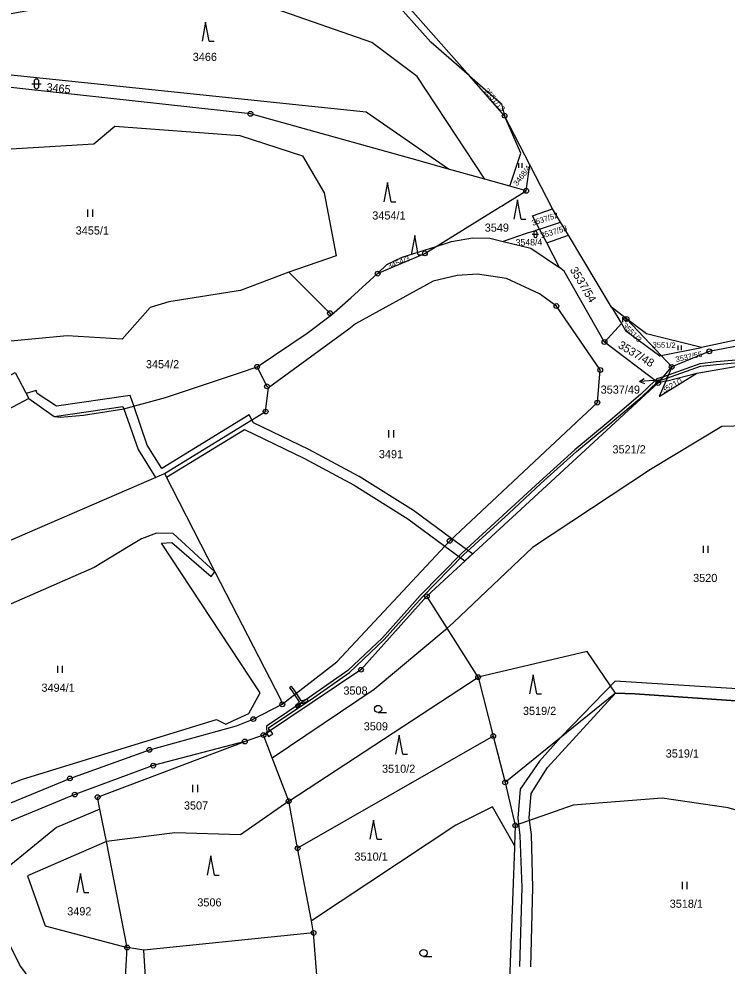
# Model space of a CAD drawing. Extents: x -644096 to -634268, y -1141430 to -1133463.
# Drawn here: x -641468 to -641320.1, y -1138250.7 to -1138053 of the extents above; entities that cross this region are included whole.
import ezdxf

# ---------------------------------------------------------------- set-up
doc = ezdxf.new("R2010")
doc.units = 0
for name, color, linetype in [('_CIVIL_CONSTRUCTION', 7, 'Continuous'), ('B_Hranice _3D', 7, 'Continuous'), ('svrsek_osa_sjezdy', 7, 'Continuous'), ('svrsek_osa_VRT', 7, 'Continuous'), ('svrsek_popisy_VRT', 7, 'Continuous'), ('terminal_VRT', 7, 'Continuous')]:
    doc.layers.add(name, color=color, linetype=linetype)

msp = doc.modelspace()

# ---------------------------------------------------------------- linework, layer by layer
at = {"layer": '_CIVIL_CONSTRUCTION'}
for centre, radius in [((-641419.6, -1138072.79), 0.5), ((-641419.6, -1138072.79), 0.0303), ((-641366.53, -1138073.19), 0.5), ((-641366.53, -1138073.19), 0.0303), ((-641362.02, -1138088.87), 0.5), ((-641362.02, -1138088.87), 0.0303), ((-641383.17, -1138101.93), 0.5), ((-641383.17, -1138101.93), 0.0303), ((-641393.05, -1138106.15), 0.5), ((-641393.05, -1138106.15), 0.0303), ((-641403.01, -1138114.41), 0.5), ((-641355.71, -1138112.92), 0.5), ((-641355.71, -1138112.92), 0.0303), ((-641403.01, -1138114.41), 0.0303), ((-641341.07, -1138115.61), 0.5), ((-641341.07, -1138115.61), 0.0303), ((-641345.67, -1138120.43), 0.5), ((-641345.67, -1138120.43), 0.0303), ((-641323.78, -1138122.38), 0.5), ((-641323.78, -1138122.38), 0.0303), ((-641418.22, -1138125.61), 0.5), ((-641418.22, -1138125.61), 0.0303), ((-641346.56, -1138126.27), 0.5), ((-641331.63, -1138125.64), 0.5), ((-641331.63, -1138125.64), 0.0303), ((-641346.56, -1138126.27), 0.0303), ((-641416.15, -1138129.69), 0.5), ((-641416.15, -1138129.69), 0.0303), ((-641334.44, -1138128.98), 0.5), ((-641334.44, -1138128.98), 0.0303), ((-641347.16, -1138133.08), 0.5), ((-641347.16, -1138133.08), 0.0303), ((-641416.44, -1138134.95), 0.5), ((-641416.44, -1138134.95), 0.0303), ((-641378, -1138161.94), 0.5), ((-641378, -1138161.94), 0.0303), ((-641382.76, -1138173.51), 0.5), ((-641382.76, -1138173.51), 0.0303), ((-641396.53, -1138188.84), 0.5), ((-641396.53, -1138188.84), 0.0303), ((-641372.06, -1138190.4), 0.5), ((-641372.06, -1138190.4), 0.0303), ((-641412.96, -1138196.06), 0.5), ((-641412.96, -1138196.06), 0.0303), ((-641419.01, -1138199.15), 0.5), ((-641419.01, -1138199.15), 0.0303), ((-641416.89, -1138202.49), 0.5), ((-641416.89, -1138202.49), 0.0303), ((-641368.9, -1138202.68), 0.5), ((-641368.9, -1138202.68), 0.0303), ((-641420.78, -1138203.82), 0.5), ((-641420.78, -1138203.82), 0.0303), ((-641440.72, -1138205.56), 0.5), ((-641440.72, -1138205.56), 0.0303), ((-641439.92, -1138208.86), 0.5), ((-641439.92, -1138208.86), 0.0303), ((-641457.32, -1138211.53), 0.5), ((-641457.32, -1138211.53), 0.0303), ((-641366.41, -1138212.37), 0.5), ((-641366.41, -1138212.37), 0.0303), ((-641456.3, -1138214.9), 0.5), ((-641456.3, -1138214.9), 0.0303), ((-641451.53, -1138215.45), 0.5), ((-641451.53, -1138215.45), 0.0303), ((-641411.62, -1138216.27), 0.5), ((-641411.62, -1138216.27), 0.0303), ((-641364.3, -1138221.33), 0.5), ((-641364.3, -1138221.33), 0.0303), ((-641409.76, -1138226.11), 0.5), ((-641409.76, -1138226.11), 0.0303), ((-641406.42, -1138243.79), 0.5), ((-641406.42, -1138243.79), 0.0303), ((-641445.37, -1138246.82), 0.5), ((-641445.37, -1138246.82), 0.0303)]:
    msp.add_circle(centre, radius, dxfattribs=at)
at = {"layer": 'B_Hranice _3D'}
for points in [[(-641314.77, -1138123.91), (-641322.34, -1138124.6), (-641325.72, -1138124.98), (-641332.36, -1138127.35), (-641332.62, -1138127.96), (-641325.6, -1138125.48), (-641322.28, -1138125.1), (-641314.71, -1138124.41)], [(-641300.3, -1138193.95), (-641343.44, -1138191.21), (-641354.69, -1138202.88), (-641359.27, -1138207.91), (-641363.31, -1138213.79), (-641363.76, -1138219.83), (-641363.34, -1138223.45), (-641362.9, -1138234.32), (-641363.43, -1138250.79)], [(-641361.03, -1138250.84), (-641360.65, -1138234.33), (-641360.94, -1138223.26), (-641361.4, -1138219.77), (-641361.01, -1138214.66), (-641357.56, -1138209.24), (-641343.36, -1138193.71), (-641339.36, -1138193.9), (-641314.2, -1138195.64)]]:
    msp.add_lwpolyline(points, dxfattribs=at)
for points in [[(-641416.26, -1138202.07), (-641415.43, -1138201.51), (-641415.5, -1138201.39), (-641415.67, -1138201.5), (-641415.78, -1138201.2), (-641415.75, -1138200.87), (-641407.07, -1138195.09), (-641398.93, -1138189.4), (-641391.68, -1138182.5), (-641383.78, -1138173.7), (-641375.14, -1138164.89), (-641365.68, -1138156.2), (-641358.93, -1138149.98), (-641351.52, -1138143.29), (-641344.58, -1138137.54), (-641337.78, -1138131.77), (-641334.7, -1138128.78), (-641334.48, -1138128.57), (-641333.95, -1138128.4), (-641333.34, -1138127.67), (-641334.74, -1138128.13), (-641335.1, -1138128.48), (-641338.12, -1138131.39), (-641344.9, -1138137.16), (-641351.84, -1138142.91), (-641359.27, -1138149.62), (-641366.02, -1138155.84), (-641375.48, -1138164.53), (-641384.14, -1138173.36), (-641392.04, -1138182.16), (-641399.25, -1138189.02), (-641407.35, -1138194.67), (-641416.23, -1138200.59), (-641416.28, -1138201.26), (-641416.1, -1138201.77), (-641416.35, -1138201.92)], [(-641333.34, -1138127.67), (-641333.95, -1138128.4), (-641332.62, -1138127.96), (-641332.36, -1138127.35)], [(-641466.43, -1138131.21), (-641465.89, -1138132.22), (-641460.6, -1138136), (-641446.24, -1138133.92), (-641446.09, -1138134.35), (-641443.05, -1138142.84), (-641439.41, -1138148.73), (-641438.16, -1138148.19), (-641437.59, -1138147.85), (-641437.17, -1138148.67), (-641420.85, -1138138.71), (-641408.35, -1138144.75), (-641397.96, -1138150.32), (-641386.75, -1138157.35), (-641379.03, -1138163.04), (-641378, -1138161.94), (-641377.55, -1138161.52), (-641385.57, -1138155.61), (-641396.9, -1138148.5), (-641407.4, -1138142.88), (-641418.98, -1138137.28), (-641419.3, -1138136.69), (-641419.86, -1138135.64), (-641438.13, -1138146.8), (-641441.15, -1138141.94), (-641443.95, -1138133.78), (-641444.71, -1138131.58), (-641460.11, -1138133.8), (-641464.15, -1138131.16), (-641464.36, -1138130.52)], [(-641374.82, -1138166.14), (-641373.25, -1138164.68), (-641377.55, -1138161.52), (-641378, -1138161.94), (-641379.03, -1138163.04)], [(-641410, -1138193.76), (-641410.61, -1138192.81), (-641411.13, -1138192.27), (-641411.49, -1138192.61), (-641411.01, -1138193.13), (-641410.4, -1138194.07)], [(-641410.4, -1138194.07), (-641409.42, -1138195.56), (-641409.59, -1138195.85), (-641410.27, -1138196.36), (-641409.97, -1138196.76), (-641409.21, -1138196.19), (-641408.99, -1138195.81), (-641408.57, -1138195.84), (-641407.55, -1138195.34), (-641407.77, -1138194.9), (-641408.67, -1138195.34), (-641408.99, -1138195.31), (-641410, -1138193.76)], [(-641415.43, -1138201.51), (-641416.26, -1138202.07), (-641415.82, -1138202.76), (-641414.97, -1138202.23)]]:
    msp.add_lwpolyline(points, close=True, dxfattribs=at)
at = {"layer": 'svrsek_osa_sjezdy'}
for p, q in [((-641428.97, -1138053.63), (-641429.72, -1138057.63)), ((-641428.22, -1138057.63), (-641428.97, -1138053.63)), ((-641428.22, -1138057.63), (-641427.22, -1138057.63)), ((-641465.3, -1138066.55), (-641463.3, -1138066.55)), ((-641464.8, -1138066.05), (-641464.8, -1138067.05)), ((-641463.8, -1138067.05), (-641463.8, -1138066.05)), ((-641363.54, -1138084.08), (-641363.54, -1138083.07)), ((-641362.87, -1138084.08), (-641362.87, -1138083.07)), ((-641390.98, -1138087.15), (-641391.73, -1138091.15)), ((-641390.23, -1138091.15), (-641390.98, -1138087.15)), ((-641390.23, -1138091.15), (-641389.23, -1138091.15)), ((-641363.85, -1138090.78), (-641364.6, -1138094.78)), ((-641363.1, -1138094.78), (-641363.85, -1138090.78)), ((-641453.55, -1138094.27), (-641453.55, -1138092.77)), ((-641452.55, -1138094.27), (-641452.55, -1138092.77)), ((-641363.1, -1138094.78), (-641362.1, -1138094.78)), ((-641360.76, -1138097.95), (-641359.42, -1138097.95)), ((-641360.43, -1138097.61), (-641360.43, -1138098.29)), ((-641359.76, -1138098.29), (-641359.76, -1138097.61)), ((-641385.31, -1138098.23), (-641386.06, -1138102.23)), ((-641384.56, -1138102.23), (-641385.31, -1138098.23)), ((-641384.56, -1138102.23), (-641383.56, -1138102.23)), ((-641341.82, -1138116.27), (-641341.82, -1138115.27)), ((-641341.15, -1138116.27), (-641341.15, -1138115.27)), ((-641330.26, -1138122.14), (-641330.26, -1138121.14)), ((-641329.59, -1138122.14), (-641329.59, -1138121.14)), ((-641390.68, -1138140.33), (-641390.68, -1138138.83)), ((-641389.68, -1138140.33), (-641389.68, -1138138.83)), ((-641325.01, -1138164.47), (-641325.01, -1138162.97)), ((-641324.01, -1138164.47), (-641324.01, -1138162.97)), ((-641459.85, -1138189.52), (-641459.85, -1138188.02)), ((-641458.85, -1138189.52), (-641458.85, -1138188.02)), ((-641360.56, -1138189.89), (-641361.31, -1138193.89)), ((-641359.81, -1138193.89), (-641360.56, -1138189.89)), ((-641359.81, -1138193.89), (-641358.81, -1138193.89)), ((-641392.95, -1138197.78), (-641391.2, -1138197.78)), ((-641388.54, -1138202.49), (-641389.29, -1138206.49)), ((-641387.79, -1138206.49), (-641388.54, -1138202.49)), ((-641387.79, -1138206.49), (-641386.79, -1138206.49)), ((-641431.62, -1138214.38), (-641431.62, -1138212.88)), ((-641430.62, -1138214.38), (-641430.62, -1138212.88)), ((-641393.92, -1138220.24), (-641394.67, -1138224.24)), ((-641393.17, -1138224.24), (-641393.92, -1138220.24)), ((-641393.17, -1138224.24), (-641392.17, -1138224.24)), ((-641427.9, -1138227.72), (-641428.65, -1138231.72)), ((-641427.15, -1138231.72), (-641427.9, -1138227.72)), ((-641455.1, -1138231.36), (-641455.85, -1138235.36)), ((-641454.35, -1138235.36), (-641455.1, -1138231.36)), ((-641427.15, -1138231.72), (-641426.15, -1138231.72)), ((-641329.4, -1138234.63), (-641329.4, -1138233.13)), ((-641328.4, -1138234.63), (-641328.4, -1138233.13)), ((-641454.35, -1138235.36), (-641453.35, -1138235.36)), ((-641383.46, -1138248.72), (-641381.71, -1138248.72))]:
    msp.add_line(p, q, dxfattribs=at)
for centre in [(-641392.95, -1138197.03), (-641383.46, -1138247.97)]:
    msp.add_circle(centre, 0.75, dxfattribs=at)
for centre, radius, start, end in [((-641464.3, -1138066.05), 0.5, 0, 180), ((-641464.3, -1138067.05), 0.5, 180, 359.9879), ((-641360.09, -1138097.62), 0.335, 0, 180), ((-641360.09, -1138098.29), 0.335, 180, 359.9879)]:
    msp.add_arc(centre, radius, start, end, dxfattribs=at)
at = {"layer": 'svrsek_popisy_VRT'}
for p, q in [((-641338.34, -1138128.65), (-641337.38, -1138128.08)), ((-641335.35, -1138128.44), (-641338.34, -1138128.65)), ((-641338.34, -1138128.65), (-641337.31, -1138129.08)), ((-641333.38, -1138128.29), (-641335.35, -1138128.44))]:
    msp.add_line(p, q, dxfattribs=at)
at = {"layer": 'terminal_VRT'}
for p, q in [((-641366.53, -1138073.19), (-641373.85, -1138064.88)), ((-641361.23, -1138083.45), (-641366.53, -1138073.19)), ((-641370.69, -1138086.45), (-641378.25, -1138084.34)), ((-641362.02, -1138088.87), (-641361.23, -1138083.45)), ((-641356.51, -1138092.6), (-641361.23, -1138083.45)), ((-641365.46, -1138087.91), (-641370.69, -1138086.45)), ((-641362.02, -1138088.87), (-641365.46, -1138087.91)), ((-641354.83, -1138095.4), (-641356.51, -1138092.6)), ((-641359.23, -1138096.87), (-641354.83, -1138095.4)), ((-641353.18, -1138098.16), (-641354.83, -1138095.4)), ((-641357.74, -1138099.71), (-641359.23, -1138096.87)), ((-641357.74, -1138099.71), (-641353.18, -1138098.16)), ((-641344.19, -1138113.14), (-641353.18, -1138098.16)), ((-641355.04, -1138104.86), (-641357.74, -1138099.71)), ((-641344.19, -1138113.14), (-641342.14, -1138116.56)), ((-641341.07, -1138115.61), (-641344.19, -1138113.14)), ((-641341.07, -1138115.61), (-641333.86, -1138123.27)), ((-641342.14, -1138116.56), (-641345.67, -1138120.43)), ((-641334.44, -1138128.98), (-641345.67, -1138120.43)), ((-641333.86, -1138123.27), (-641325.42, -1138121.58)), ((-641331.63, -1138125.64), (-641333.86, -1138123.27)), ((-641334.44, -1138128.98), (-641331.63, -1138125.64)), ((-641331.63, -1138125.64), (-641332.89, -1138128.58)), ((-641326.41, -1138126.93), (-641317.94, -1138125.48)), ((-641332.89, -1138128.58), (-641326.41, -1138126.93)), ((-641382.76, -1138173.51), (-641334.44, -1138128.98)), ((-641332.89, -1138128.58), (-641334.44, -1138128.98)), ((-641378.56, -1138180.15), (-641382.76, -1138173.51)), ((-641372.06, -1138190.4), (-641378.56, -1138180.15)), ((-641411.62, -1138216.27), (-641372.06, -1138190.4)), ((-641372.06, -1138190.4), (-641368.9, -1138202.68)), ((-641343.36, -1138193.71), (-641366.41, -1138212.37)), ((-641416.89, -1138202.49), (-641420.78, -1138203.82)), ((-641415.08, -1138207.21), (-641416.89, -1138202.49)), ((-641368.9, -1138202.68), (-641409.76, -1138226.11)), ((-641368.9, -1138202.68), (-641366.41, -1138212.37)), ((-641411.62, -1138216.27), (-641415.08, -1138207.21)), ((-641366.41, -1138212.37), (-641364.3, -1138221.33)), ((-641409.76, -1138226.11), (-641411.62, -1138216.27)), ((-641449.71, -1138224.73), (-641451.04, -1138217.93)), ((-641364.3, -1138221.33), (-641364.46, -1138225.53)), ((-641445.37, -1138246.82), (-641449.71, -1138224.73)), ((-641406.89, -1138241.29), (-641409.76, -1138226.11)), ((-641406.42, -1138243.79), (-641406.89, -1138241.29)), ((-641406.42, -1138243.79), (-641441.86, -1138247.38)), ((-641404.83, -1138263.74), (-641406.42, -1138243.79)), ((-641441.86, -1138247.38), (-641445.37, -1138246.82)), ((-641440.73, -1138267.37), (-641441.86, -1138247.38))]:
    msp.add_line(p, q, dxfattribs=at)
for points in [[(-641373.85, -1138064.88), (-641396.39, -1138039.31), (-641407.28, -1138025.56), (-641420.33, -1138002.78), (-641429.79, -1137958.93), (-641419.21, -1137926.07), (-641418.23, -1137903.63)], [(-641373.85, -1138064.88), (-641381.96, -1138057.82), (-641409.8, -1138026.63), (-641422.93, -1138002.74), (-641430.51, -1137979.16), (-641432.33, -1137960.22), (-641443.82, -1137961.29), (-641462.33, -1137970.13)], [(-641370.69, -1138086.45), (-641384.8, -1138065.03), (-641394.24, -1138057.89), (-641414.27, -1138050.93), (-641431.86, -1138047.07), (-641445.19, -1138046.92), (-641455.94, -1138049.41), (-641484.39, -1138054.62), (-641472.41, -1138039.72), (-641465.08, -1138034.31), (-641450.28, -1138030), (-641455.8, -1138019.55), (-641462.41, -1138015.68), (-641462.33, -1137970.13)], [(-641378.25, -1138084.34), (-641385.85, -1138082.21), (-641419.6, -1138072.79), (-641485.59, -1138065.55), (-641493.32, -1138062.69), (-641495.98, -1138059.38), (-641493.5, -1138025.57)], [(-641378.25, -1138084.34), (-641395.46, -1138072.42), (-641485.01, -1138063.1), (-641491.8, -1138060.59), (-641493.41, -1138058.58), (-641490.88, -1138026.24)], [(-641373.85, -1138064.88), (-641367.16, -1138070.71), (-641366.53, -1138073.19)], [(-641365.46, -1138087.91), (-641363.12, -1138081.02), (-641366.53, -1138073.19)], [(-641497.47, -1138103.75), (-641490.24, -1138078.52), (-641473.17, -1138080.31), (-641452.33, -1138079.07), (-641447.95, -1138075.37), (-641421.8, -1138077.33), (-641408.77, -1138081.55), (-641404.24, -1138089.31), (-641401.7, -1138102.44), (-641411.58, -1138105.87)], [(-641380.8, -1138100.47), (-641369.27, -1138093.35), (-641367.48, -1138092.24), (-641367.05, -1138091.98), (-641366.78, -1138091.81), (-641362.02, -1138088.87)], [(-641359.23, -1138096.87), (-641360.69, -1138094.09), (-641356.51, -1138092.6)], [(-641359.23, -1138096.87), (-641360.39, -1138097.26), (-641362.02, -1138097.81), (-641366.83, -1138099.42)], [(-641380.8, -1138100.47), (-641377.61, -1138099.47), (-641373.22, -1138098.69), (-641369.62, -1138098.73), (-641366.83, -1138099.42)], [(-641366.83, -1138099.42), (-641361.06, -1138100.84), (-641355.04, -1138104.86)], [(-641393.05, -1138106.15), (-641391.16, -1138104.22), (-641387.91, -1138102.69), (-641380.8, -1138100.47)], [(-641393.05, -1138106.15), (-641383.17, -1138101.93), (-641380.8, -1138100.47)], [(-641411.58, -1138105.87), (-641421.72, -1138109.68), (-641436.64, -1138112.06), (-641440.53, -1138113.21), (-641446.42, -1138119.87), (-641457.91, -1138119.16), (-641472.7, -1138120.54)], [(-641411.58, -1138105.87), (-641403.01, -1138114.41), (-641402.71, -1138114.75)], [(-641345.67, -1138120.43), (-641354.09, -1138105.67), (-641355.04, -1138104.86)], [(-641412.96, -1138196.06), (-641401.54, -1138187.18), (-641378, -1138161.94), (-641347.16, -1138133.08), (-641346.56, -1138126.27), (-641355.71, -1138112.92), (-641359.26, -1138110.37), (-641366.12, -1138107.14), (-641372.18, -1138106.28), (-641376.46, -1138106.57), (-641381.42, -1138107.7), (-641397.68, -1138116.62), (-641399.05, -1138117.72), (-641415.86, -1138130)], [(-641402.71, -1138114.75), (-641398.62, -1138111.19), (-641393.05, -1138106.15)], [(-641283.17, -1138109.11), (-641294.68, -1138116.84), (-641323.78, -1138122.38), (-641331.63, -1138125.64)], [(-641283.17, -1138109.11), (-641293.9, -1138114.84), (-641325.42, -1138121.58)], [(-641418.22, -1138125.61), (-641407.77, -1138118.6), (-641402.71, -1138114.75)], [(-641325.42, -1138121.58), (-641336.9, -1138118.71), (-641341.07, -1138115.61)], [(-641342.14, -1138116.56), (-641341.26, -1138118.03), (-641334.1, -1138123.32), (-641333.86, -1138123.27)], [(-641465.89, -1138132.22), (-641460.6, -1138136), (-641459.31, -1138136.15), (-641454.51, -1138135.72), (-641446.09, -1138134.35), (-641437.36, -1138132.04), (-641421.9, -1138126.84), (-641418.22, -1138125.61)], [(-641415.86, -1138130), (-641416.15, -1138129.69), (-641418.22, -1138125.61)], [(-641476.66, -1138131.02), (-641473.14, -1138129.14), (-641468.77, -1138126.81), (-641465.89, -1138132.22)], [(-641332.89, -1138128.58), (-641334.26, -1138131.79), (-641326.41, -1138126.93)], [(-641437.59, -1138147.85), (-641416.44, -1138134.95), (-641415.86, -1138130)], [(-641465.89, -1138132.22), (-641470.32, -1138134.58), (-641475.09, -1138137.13), (-641469.82, -1138146.79), (-641475.31, -1138149.74), (-641478.44, -1138151.42), (-641485.75, -1138155.34), (-641489.34, -1138157.27), (-641497.98, -1138160.44), (-641499.38, -1138156.25), (-641501.39, -1138156.97), (-641527.15, -1138166.28)], [(-641301.14, -1138196.73), (-641297.6, -1138175.47), (-641295.63, -1138156.51), (-641296.63, -1138142.92), (-641298.8, -1138137.43), (-641321.14, -1138138.08), (-641336.08, -1138147.01), (-641360.73, -1138163.3), (-641377.17, -1138178.98), (-641378.56, -1138180.15)], [(-641529.3, -1138210.41), (-641529.3, -1138211.22), (-641522.69, -1138208.7), (-641519.99, -1138205.77), (-641516.7, -1138198.57), (-641513.6, -1138191.29), (-641511.39, -1138186.83), (-641503.37, -1138174.68), (-641500.33, -1138171.87), (-641495.31, -1138169.34), (-641494.63, -1138171.29), (-641477.19, -1138164.75), (-641475.59, -1138164.28), (-641438.16, -1138148.19), (-641437.59, -1138147.85)], [(-641437.59, -1138147.85), (-641427.05, -1138168.41), (-641413.36, -1138194.96), (-641412.96, -1138196.06)], [(-641427.84, -1138169.35), (-641427.05, -1138168.41), (-641435.78, -1138160.42), (-641439.2, -1138160.33), (-641442.38, -1138161.54), (-641445.13, -1138163.2), (-641452.26, -1138167.52), (-641480.29, -1138179.74), (-641492.37, -1138190.69), (-641499.98, -1138208.8), (-641494.18, -1138222.14), (-641467.21, -1138211.65), (-641426.73, -1138199.25), (-641424.78, -1138200.2), (-641423.18, -1138199.47), (-641419.92, -1138197.98), (-641417.61, -1138193.63), (-641438.22, -1138162.45), (-641436, -1138162.31), (-641427.84, -1138169.35)], [(-641382.76, -1138173.51), (-641396.53, -1138188.84), (-641416.89, -1138202.49)], [(-641415.08, -1138207.21), (-641393.76, -1138192.93), (-641378.56, -1138180.15)], [(-641343.36, -1138193.71), (-641349.28, -1138185.04), (-641372.06, -1138190.4)], [(-641301.14, -1138196.73), (-641314.2, -1138195.64), (-641339.36, -1138193.9), (-641343.36, -1138193.71)], [(-641529.3, -1138210.41), (-641532.77, -1138211.96), (-641533.99, -1138214.28), (-641533.9, -1138215.65), (-641529.43, -1138218.18), (-641511.58, -1138229.14), (-641506.94, -1138231.39), (-641498.9, -1138231.05), (-641489.12, -1138225.34), (-641470.87, -1138217.1), (-641457.32, -1138211.53), (-641440.72, -1138205.56), (-641422.51, -1138200.58), (-641419.01, -1138199.15), (-641412.96, -1138196.06)], [(-641420.78, -1138203.82), (-641439.92, -1138208.86), (-641456.3, -1138214.9), (-641470.06, -1138220.58), (-641486.94, -1138229.41), (-641498.69, -1138234.54), (-641508.42, -1138234.43), (-641513.9, -1138232.13), (-641531.58, -1138221.66), (-641546.69, -1138213.48), (-641548.98, -1138211.35), (-641550.26, -1138210.33)], [(-641451.04, -1138217.93), (-641451.53, -1138215.45), (-641420.78, -1138203.82)], [(-641411.62, -1138216.27), (-641421.72, -1138223.31), (-641435.38, -1138222.9), (-641449.71, -1138224.73)], [(-641305.05, -1138221.92), (-641319.84, -1138217.7), (-641333.62, -1138215.67), (-641352.19, -1138217.13), (-641364.3, -1138221.33)], [(-641451.04, -1138217.93), (-641460.09, -1138221.75), (-641475.83, -1138234.6), (-641467.62, -1138250.82), (-641460.82, -1138260.06), (-641444.44, -1138268.99)], [(-641364.46, -1138225.53), (-641369.04, -1138217.48), (-641376.73, -1138221.28), (-641406.89, -1138241.29)], [(-641449.71, -1138224.73), (-641466.21, -1138231.84), (-641462.48, -1138242.32), (-641445.37, -1138246.82)], [(-641364.46, -1138225.53), (-641364.47, -1138226), (-641365.64, -1138257.36)], [(-641444.44, -1138268.99), (-641445.64, -1138251.83), (-641445.37, -1138246.82)]]:
    msp.add_lwpolyline(points, dxfattribs=at)

# ---------------------------------------------------------------- texts
at = {"layer": 'svrsek_osa_VRT'}
for s, p in [('3466', (-641431.66, -1138061.76)), ('3454/1', (-641394.17, -1138094.86)), ('3455/1', (-641456.11, -1138097.99)), ('3549', (-641370.68, -1138097.4)), ('3454/2', (-641441.45, -1138125.91)), ('3537/49', (-641346.47, -1138131.21)), ('3491', (-641392.79, -1138144.68)), ('3521/2', (-641344, -1138143.68)), ('3520', (-641327.16, -1138170.53)), ('3494/1', (-641463.26, -1138193.44)), ('3508', (-641400.2, -1138194.04)), ('3519/2', (-641362.7, -1138198.28)), ('3509', (-641395.95, -1138201.5)), ('3519/1', (-641332.88, -1138207.17)), ('3510/2', (-641392.14, -1138210.35)), ('3507', (-641433.51, -1138218.03)), ('3510/1', (-641397.89, -1138228.7)), ('3506', (-641430.71, -1138238.25)), ('3492', (-641457.88, -1138240.12)), ('3518/1', (-641332.05, -1138238.53))]:
    msp.add_text(s, height=1.7, dxfattribs=at).set_placement(p)
for s, height, rotation, p in [('3465', 1.7, 354, (-641462.29, -1138068.04)), ('3551/13', 1.14, 310, (-641370.86, -1138068.05)), ('3468/4', 1.14, 52, (-641363.93, -1138087.95)), ('3537/52', 1.139, 18, (-641360.65, -1138096.17)), ('3537/53', 1.19, 17, (-641358.83, -1138098.83)), ('3548/4', 1.36, 1, (-641364.21, -1138100.33)), ('3454/3', 1.14, 22, (-641390.68, -1138105.23)), ('3537/54', 1.7, 301, (-641352.95, -1138105.35)), ('3551/3', 1.14, 315, (-641341.99, -1138117.17)), ('3537/48', 1.7, 329, (-641342.99, -1138121.53)), ('3551/2', 1.14, 359, (-641335.63, -1138121.59)), ('3537/55', 1.14, 12, (-641330.72, -1138124.64)), ('3521/1', 1.14, 30, (-641333.28, -1138131.12))]:
    msp.add_text(s, height=height, rotation=rotation, dxfattribs=at).set_placement(p)

doc.saveas('drawing.dxf')
